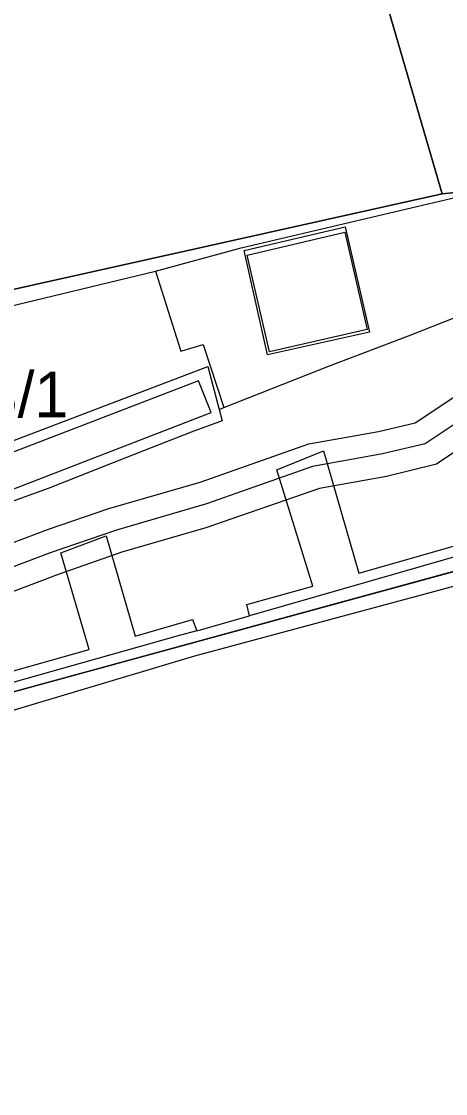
# Model space of a CAD drawing. Extents: x -263423 to -261326, y -1240067 to -1237864.
# Drawn here: x -262633.27 to -262614.68, y -1239284.25 to -1239237.25 of the extents above; entities that cross this region are included whole.
import ezdxf

# ---------------------------------------------------------------- set-up
doc = ezdxf.new("R2010")
doc.units = 0
for name, color, linetype in [('body_kn', 7, 'Continuous'), ('kladpar_hranice', 7, 'Continuous'), ('kladpar_parcelnecisla', 7, 'Continuous'), ('kladpar_plochy', 7, 'Continuous'), ('tarchy_linie', 7, 'Continuous'), ('zappar_hrandruhpozemk', 7, 'Continuous')]:
    doc.layers.add(name, color=color, linetype=linetype)

msp = doc.modelspace()

# ---------------------------------------------------------------- linework, layer by layer
at = {"layer": 'body_kn'}
for p, q in [((-262614.83, -1239244.8), (-262614.83, -1239244.8)), ((-262619.1, -1239246.49), (-262619.1, -1239246.49)), ((-262619.1, -1239246.49), (-262619.1, -1239246.49)), ((-262619.08, -1239246.25), (-262619.08, -1239246.25)), ((-262623.64, -1239247.18), (-262623.64, -1239247.18)), ((-262623.51, -1239247.29), (-262623.51, -1239247.29)), ((-262623.51, -1239247.29), (-262623.51, -1239247.29)), ((-262623.38, -1239247.5), (-262623.38, -1239247.5)), ((-262627.4, -1239248.19), (-262627.4, -1239248.19)), ((-262618.11, -1239250.75), (-262618.11, -1239250.75)), ((-262618.02, -1239250.87), (-262618.02, -1239250.87)), ((-262616.3, -1239251.03), (-262616.3, -1239251.03)), ((-262626.28, -1239251.7), (-262626.28, -1239251.7)), ((-262625.31, -1239251.41), (-262625.31, -1239251.41)), ((-262622.4, -1239251.73), (-262622.4, -1239251.73)), ((-262622.49, -1239251.87), (-262622.49, -1239251.87)), ((-262625.11, -1239252.38), (-262625.11, -1239252.38)), ((-262619.77, -1239252.35), (-262619.77, -1239252.35)), ((-262625.51, -1239253.01), (-262625.51, -1239253.01)), ((-262624.4, -1239254.18), (-262624.4, -1239254.18)), ((-262624.4, -1239254.18), (-262624.4, -1239254.18)), ((-262624.96, -1239254.4), (-262624.96, -1239254.4)), ((-262624.6, -1239254.26), (-262624.6, -1239254.26)), ((-262624.6, -1239254.26), (-262624.6, -1239254.26)), ((-262624.47, -1239254.76), (-262624.47, -1239254.76)), ((-262616.01, -1239254.84), (-262616.01, -1239254.84)), ((-262625.83, -1239255.26), (-262625.83, -1239255.26)), ((-262617.62, -1239255.23), (-262617.62, -1239255.23)), ((-262620.67, -1239255.76), (-262620.67, -1239255.76)), ((-262615.58, -1239255.76), (-262615.58, -1239255.76)), ((-262628.67, -1239256.37), (-262628.67, -1239256.37)), ((-262620.03, -1239256.07), (-262620.03, -1239256.07)), ((-262617.44, -1239256.21), (-262617.44, -1239256.21)), ((-262622.08, -1239256.9), (-262622.08, -1239256.9)), ((-262620.51, -1239256.76), (-262620.51, -1239256.76)), ((-262615.07, -1239256.66), (-262615.07, -1239256.66)), ((-262625.44, -1239257.44), (-262625.44, -1239257.44)), ((-262617.27, -1239257.2), (-262617.27, -1239257.2)), ((-262632.11, -1239257.72), (-262632.11, -1239257.72)), ((-262620.2, -1239257.72), (-262620.2, -1239257.72)), ((-262625.16, -1239258.4), (-262625.16, -1239258.4)), ((-262629.44, -1239258.6), (-262629.44, -1239258.6)), ((-262632.09, -1239259.5), (-262632.09, -1239259.5)), ((-262629.56, -1239259.8), (-262629.56, -1239259.8)), ((-262629.11, -1239259.55), (-262629.11, -1239259.55)), ((-262625.19, -1239259.45), (-262625.19, -1239259.45)), ((-262632.02, -1239260.55), (-262632.02, -1239260.55)), ((-262631.55, -1239260.55), (-262631.55, -1239260.55)), ((-262628.88, -1239260.52), (-262628.88, -1239260.52)), ((-262631.66, -1239261.49), (-262631.66, -1239261.49)), ((-262618.48, -1239261.43), (-262618.48, -1239261.43)), ((-262620.5, -1239262.01), (-262620.5, -1239262.01)), ((-262620.32, -1239262.46), (-262620.32, -1239262.46)), ((-262623.4, -1239262.81), (-262623.4, -1239262.81)), ((-262625.78, -1239263.47), (-262625.78, -1239263.47)), ((-262623.27, -1239263.3), (-262623.27, -1239263.3)), ((-262625.59, -1239263.96), (-262625.59, -1239263.96)), ((-262625.59, -1239263.96), (-262625.59, -1239263.96)), ((-262628.29, -1239264.2), (-262628.29, -1239264.2)), ((-262626.3, -1239264.16), (-262626.3, -1239264.16)), ((-262630.31, -1239264.78), (-262630.31, -1239264.78)), ((-262625.68, -1239265.06), (-262625.68, -1239265.06))]:
    msp.add_line(p, q, dxfattribs=at)
at = {"layer": 'kladpar_hranice'}
for points in [[(-262628.74, -1239222.13), (-262625.49, -1239221.31), (-262624.15, -1239221.02), (-262623.29, -1239220.94), (-262621.77, -1239225.59), (-262618.21, -1239236.72), (-262617.25, -1239236.49), (-262614.83, -1239244.8), (-262637.86, -1239249.93), (-262641.76, -1239251.13), (-262644.34, -1239252.15), (-262648.66, -1239253.42), (-262651.3, -1239243.63), (-262661.58, -1239246.77), (-262663.19, -1239242.03), (-262661.84, -1239241.05), (-262664.8, -1239231.64), (-262639.46, -1239224.88), (-262628.74, -1239222.13)], [(-262611.52, -1239234.93), (-262609.19, -1239234.39), (-262607.23, -1239233.72), (-262602.6, -1239243.07), (-262603.67, -1239245.36), (-262604.31, -1239246.12), (-262605.17, -1239246.69), (-262606.28, -1239247.13), (-262607.92, -1239242.31), (-262613.68, -1239244.47), (-262612.05, -1239249.23), (-262612.96, -1239249.59), (-262614.2, -1239244.96), (-262614.26, -1239244.75), (-262614.83, -1239244.8), (-262617.25, -1239236.49), (-262611.52, -1239234.93)], [(-262637.86, -1239249.93), (-262614.83, -1239244.8), (-262614.26, -1239244.75), (-262614.2, -1239244.96), (-262612.96, -1239249.59), (-262612.08, -1239252.87), (-262611.68, -1239254.34), (-262612.06, -1239254.46), (-262611.99, -1239254.69), (-262611.06, -1239257.91), (-262610.55, -1239257.6), (-262609.91, -1239260.16), (-262611.13, -1239260.49), (-262643.42, -1239269.31)], [(-262643.99, -1239269.46), (-262643.42, -1239269.31), (-262611.13, -1239260.49), (-262609.91, -1239260.16), (-262609.02, -1239263.36), (-262607.62, -1239268.66), (-262604.76, -1239279.97), (-262602.26, -1239290.57), (-262600.93, -1239296.32), (-262602.23, -1239296.65), (-262610.24, -1239298.66), (-262607.32, -1239309.82), (-262607, -1239309.99)]]:
    msp.add_lwpolyline(points, dxfattribs=at)
at = {"layer": 'kladpar_plochy'}
msp.add_line((-262643.42, -1239269.31), (-262611.13, -1239260.49), dxfattribs=at)
for points in [[(-262628.74, -1239222.13), (-262625.49, -1239221.31), (-262624.15, -1239221.02), (-262623.29, -1239220.94), (-262621.77, -1239225.59), (-262618.21, -1239236.72), (-262617.25, -1239236.49), (-262614.83, -1239244.8), (-262637.86, -1239249.93), (-262641.76, -1239251.13), (-262644.34, -1239252.15), (-262648.66, -1239253.42), (-262651.3, -1239243.63), (-262661.58, -1239246.77), (-262663.19, -1239242.03), (-262661.84, -1239241.05), (-262664.8, -1239231.64), (-262639.46, -1239224.88)], [(-262611.52, -1239234.93), (-262609.19, -1239234.39), (-262607.23, -1239233.72), (-262602.6, -1239243.07), (-262603.67, -1239245.36), (-262604.31, -1239246.12), (-262605.17, -1239246.69), (-262606.28, -1239247.13), (-262607.92, -1239242.31), (-262613.68, -1239244.47), (-262612.05, -1239249.23), (-262612.96, -1239249.59), (-262614.2, -1239244.96), (-262614.26, -1239244.75), (-262614.83, -1239244.8), (-262617.25, -1239236.49)]]:
    msp.add_lwpolyline(points, close=True, dxfattribs=at)
msp.add_lwpolyline([(-262637.86, -1239249.93), (-262614.83, -1239244.8), (-262614.26, -1239244.75), (-262614.2, -1239244.96), (-262612.96, -1239249.59), (-262612.08, -1239252.87), (-262611.68, -1239254.34), (-262612.06, -1239254.46), (-262611.99, -1239254.69), (-262611.06, -1239257.91), (-262610.55, -1239257.6), (-262609.91, -1239260.16), (-262611.13, -1239260.49), (-262643.42, -1239269.31)], dxfattribs=at)
at = {"layer": 'tarchy_linie'}
for points in [[(-262637.51, -1239261.55), (-262632.09, -1239259.5), (-262629.44, -1239258.6), (-262625.44, -1239257.44), (-262620.67, -1239255.76), (-262617.62, -1239255.23), (-262616.01, -1239254.84), (-262613.39, -1239253.11), (-262611.56, -1239251.8), (-262609.74, -1239252.88), (-262609.14, -1239254.07), (-262609.95, -1239254.5), (-262609.78, -1239254.85), (-262609.88, -1239254.9), (-262610.78, -1239255.35), (-262611.32, -1239254.26), (-262612.35, -1239254.83), (-262615.07, -1239256.66), (-262617.27, -1239257.2), (-262620.2, -1239257.72), (-262625.19, -1239259.45), (-262628.88, -1239260.52), (-262631.66, -1239261.49), (-262636.49, -1239263.32)], [(-262609.88, -1239254.9), (-262610.55, -1239253.56), (-262611.51, -1239252.99), (-262612.9, -1239253.99), (-262615.58, -1239255.76), (-262617.44, -1239256.21), (-262620.51, -1239256.76), (-262625.16, -1239258.4), (-262629.11, -1239259.55), (-262632.02, -1239260.55), (-262636.96, -1239262.42), (-262643.42, -1239264.55), (-262644.3, -1239264.79), (-262653.57, -1239267.68), (-262653.1, -1239268.5), (-262652.83, -1239269.12)]]:
    msp.add_lwpolyline(points, dxfattribs=at)
at = {"layer": 'zappar_hrandruhpozemk'}
for p, q in [((-262619.1, -1239246.49), (-262618.11, -1239250.75)), ((-262622.49, -1239251.87), (-262623.51, -1239247.29)), ((-262637.7, -1239250.68), (-262627.4, -1239248.19)), ((-262618.02, -1239250.87), (-262622.49, -1239251.87)), ((-262618.11, -1239250.75), (-262622.4, -1239251.73)), ((-262625.51, -1239253.01), (-262645.96, -1239260.84)), ((-262624.96, -1239254.4), (-262625.51, -1239253.01)), ((-262624.6, -1239254.26), (-262624.4, -1239254.18)), ((-262645.53, -1239262.35), (-262624.96, -1239254.4)), ((-262620.03, -1239256.07), (-262618.48, -1239261.43)), ((-262632.11, -1239257.72), (-262635.8, -1239259.07)), ((-262629.56, -1239259.8), (-262628.29, -1239264.2)), ((-262618.48, -1239261.43), (-262612.71, -1239259.78)), ((-262611.66, -1239259.97), (-262620.32, -1239262.46)), ((-262620.32, -1239262.46), (-262623.27, -1239263.3)), ((-262626.3, -1239264.16), (-262643.52, -1239269))]:
    msp.add_line(p, q, dxfattribs=at)
for points in [[(-262627.4, -1239248.19), (-262623.64, -1239247.18), (-262614.2, -1239244.96)], [(-262623.51, -1239247.29), (-262619.08, -1239246.25), (-262618.02, -1239250.87)], [(-262622.4, -1239251.73), (-262623.38, -1239247.5), (-262619.1, -1239246.49)], [(-262627.4, -1239248.19), (-262626.28, -1239251.7), (-262625.31, -1239251.41), (-262624.4, -1239254.18)], [(-262624.4, -1239254.18), (-262619.77, -1239252.35), (-262616.3, -1239251.03), (-262613.75, -1239250.02), (-262612.96, -1239249.59)], [(-262642.4, -1239258.96), (-262641.03, -1239258.44), (-262625.11, -1239252.38), (-262624.6, -1239254.26), (-262624.47, -1239254.76), (-262625.83, -1239255.26), (-262628.67, -1239256.37), (-262632.11, -1239257.72)], [(-262625.59, -1239263.96), (-262623.27, -1239263.3), (-262623.4, -1239262.81), (-262620.5, -1239262.01), (-262622.08, -1239256.9), (-262620.03, -1239256.07)], [(-262635.92, -1239266.36), (-262630.31, -1239264.78), (-262631.55, -1239260.55), (-262629.56, -1239259.8)], [(-262643.81, -1239270.04), (-262634.97, -1239267.84), (-262625.68, -1239265.06), (-262610.8, -1239261.06)], [(-262628.29, -1239264.2), (-262625.78, -1239263.47), (-262625.59, -1239263.96), (-262626.3, -1239264.16)]]:
    msp.add_lwpolyline(points, dxfattribs=at)

# ---------------------------------------------------------------- texts
at = {"layer": 'kladpar_parcelnecisla'}
msp.add_text('953/1', height=2, dxfattribs=at).set_placement((-262637.907, -1239254.61))

doc.saveas('drawing.dxf')
